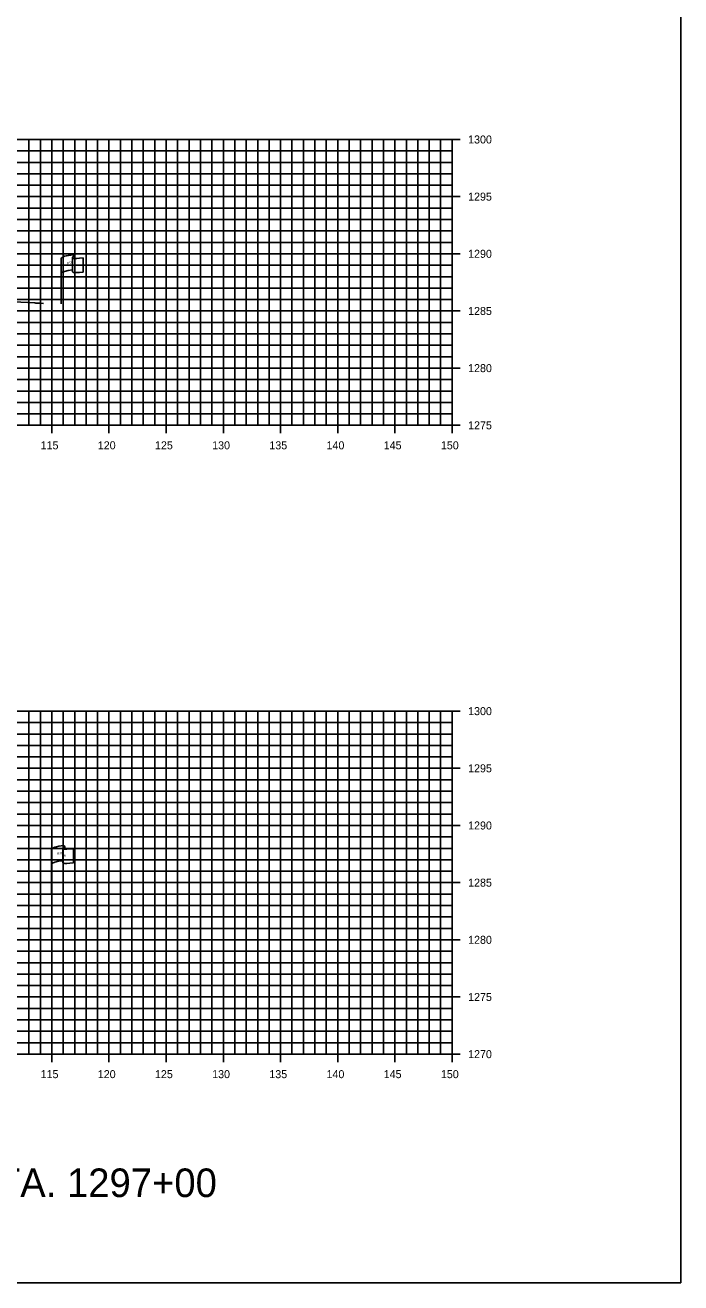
# Model space of a CAD drawing. Extents: x 674939 to 678919, y 750652 to 765176.
# Drawn here: x 678861.2 to 678918.5, y 763806.3 to 763916.3 of the extents above; entities that cross this region are included whole.
import ezdxf

# ---------------------------------------------------------------- set-up
doc = ezdxf.new("R2010")
doc.units = 0
for name, color, linetype in [('R_Axis', 7, 'Continuous'), ('R_Axis Annot', 7, 'Continuous'), ('R_Draft', 7, 'Continuous'), ('R_Exist Surface', 7, 'Continuous'), ('R_Grid', 7, 'Continuous'), ('R_No Plot', 7, 'Continuous'), ('S_EXIST_ROW', 7, 'Continuous')]:
    doc.layers.add(name, color=color, linetype=linetype)

msp = doc.modelspace()

# ---------------------------------------------------------------- linework, layer by layer
at = {"layer": 'R_Axis'}
for p, q in [((678899.23, 763906.29), (678897.83, 763906.29)), ((678898.53, 763881.29), (678898.53, 763906.29)), ((678899.23, 763901.29), (678897.83, 763901.29)), ((678899.23, 763896.29), (678897.83, 763896.29)), ((678899.23, 763891.29), (678897.83, 763891.29)), ((678899.23, 763886.29), (678897.83, 763886.29)), ((678863.53, 763880.59), (678863.53, 763881.99)), ((678868.53, 763880.59), (678868.53, 763881.99)), ((678873.53, 763880.59), (678873.53, 763881.99)), ((678878.53, 763880.59), (678878.53, 763881.99)), ((678883.53, 763880.59), (678883.53, 763881.99)), ((678888.53, 763880.59), (678888.53, 763881.99)), ((678893.53, 763880.59), (678893.53, 763881.99)), ((678898.53, 763880.59), (678898.53, 763881.99)), ((678598.53, 763881.29), (678898.53, 763881.29)), ((678899.23, 763881.29), (678897.83, 763881.29)), ((678899.23, 763856.29), (678897.83, 763856.29)), ((678898.53, 763826.29), (678898.53, 763856.29)), ((678899.23, 763851.29), (678897.83, 763851.29)), ((678899.23, 763846.29), (678897.83, 763846.29)), ((678899.23, 763841.29), (678897.83, 763841.29)), ((678899.23, 763836.29), (678897.83, 763836.29)), ((678899.23, 763831.29), (678897.83, 763831.29)), ((678863.53, 763825.59), (678863.53, 763826.99)), ((678868.53, 763825.59), (678868.53, 763826.99)), ((678873.53, 763825.59), (678873.53, 763826.99)), ((678878.53, 763825.59), (678878.53, 763826.99)), ((678883.53, 763825.59), (678883.53, 763826.99)), ((678888.53, 763825.59), (678888.53, 763826.99)), ((678893.53, 763825.59), (678893.53, 763826.99)), ((678898.53, 763825.59), (678898.53, 763826.99)), ((678598.53, 763826.29), (678898.53, 763826.29)), ((678899.23, 763826.29), (678897.83, 763826.29))]:
    msp.add_line(p, q, dxfattribs=at)
at = {"layer": 'R_Exist Surface'}
msp.add_lwpolyline([(678858.38, 763892.17), (678862.04, 763891.99), (678862.13, 763891.98), (678862.18, 763891.98), (678862.45, 763891.96), (678862.55, 763891.96), (678862.81, 763891.94)], dxfattribs=at)
at = {"layer": 'R_Grid'}
for p, q in [((678598.53, 763906.29), (678898.53, 763906.29)), ((678861.53, 763881.29), (678861.53, 763906.29)), ((678862.53, 763881.29), (678862.53, 763906.29)), ((678863.53, 763881.29), (678863.53, 763906.29)), ((678864.53, 763881.29), (678864.53, 763906.29)), ((678865.53, 763881.29), (678865.53, 763906.29)), ((678866.53, 763881.29), (678866.53, 763906.29)), ((678867.53, 763881.29), (678867.53, 763906.29)), ((678868.53, 763881.29), (678868.53, 763906.29)), ((678869.53, 763881.29), (678869.53, 763906.29)), ((678870.53, 763881.29), (678870.53, 763906.29)), ((678871.53, 763881.29), (678871.53, 763906.29)), ((678872.53, 763881.29), (678872.53, 763906.29)), ((678873.53, 763881.29), (678873.53, 763906.29)), ((678874.53, 763881.29), (678874.53, 763906.29)), ((678875.53, 763881.29), (678875.53, 763906.29)), ((678876.53, 763881.29), (678876.53, 763906.29)), ((678877.53, 763881.29), (678877.53, 763906.29)), ((678878.53, 763881.29), (678878.53, 763906.29)), ((678879.53, 763881.29), (678879.53, 763906.29)), ((678880.53, 763881.29), (678880.53, 763906.29)), ((678881.53, 763881.29), (678881.53, 763906.29)), ((678882.53, 763881.29), (678882.53, 763906.29)), ((678883.53, 763881.29), (678883.53, 763906.29)), ((678884.53, 763881.29), (678884.53, 763906.29)), ((678885.53, 763881.29), (678885.53, 763906.29)), ((678886.53, 763881.29), (678886.53, 763906.29)), ((678887.53, 763881.29), (678887.53, 763906.29)), ((678888.53, 763881.29), (678888.53, 763906.29)), ((678889.53, 763881.29), (678889.53, 763906.29)), ((678890.53, 763881.29), (678890.53, 763906.29)), ((678891.53, 763881.29), (678891.53, 763906.29)), ((678892.53, 763881.29), (678892.53, 763906.29)), ((678893.53, 763881.29), (678893.53, 763906.29)), ((678894.53, 763881.29), (678894.53, 763906.29)), ((678895.53, 763881.29), (678895.53, 763906.29)), ((678896.53, 763881.29), (678896.53, 763906.29)), ((678897.53, 763881.29), (678897.53, 763906.29)), ((678898.53, 763881.29), (678898.53, 763906.29)), ((678598.53, 763905.29), (678898.53, 763905.29)), ((678598.53, 763904.29), (678898.53, 763904.29)), ((678598.53, 763903.29), (678898.53, 763903.29)), ((678598.53, 763902.29), (678898.53, 763902.29)), ((678598.53, 763901.29), (678898.53, 763901.29)), ((678598.53, 763900.29), (678898.53, 763900.29)), ((678598.53, 763899.29), (678898.53, 763899.29)), ((678598.53, 763898.29), (678898.53, 763898.29)), ((678598.53, 763897.29), (678898.53, 763897.29)), ((678598.53, 763896.29), (678898.53, 763896.29)), ((678598.53, 763895.29), (678898.53, 763895.29)), ((678598.53, 763894.29), (678898.53, 763894.29)), ((678598.53, 763893.29), (678898.53, 763893.29)), ((678598.53, 763892.29), (678898.53, 763892.29)), ((678598.53, 763891.29), (678898.53, 763891.29)), ((678598.53, 763890.29), (678898.53, 763890.29)), ((678598.53, 763889.29), (678898.53, 763889.29)), ((678598.53, 763888.29), (678898.53, 763888.29)), ((678598.53, 763887.29), (678898.53, 763887.29)), ((678598.53, 763886.29), (678898.53, 763886.29)), ((678598.53, 763885.29), (678898.53, 763885.29)), ((678598.53, 763884.29), (678898.53, 763884.29)), ((678598.53, 763883.29), (678898.53, 763883.29)), ((678598.53, 763882.29), (678898.53, 763882.29)), ((678598.53, 763881.29), (678898.53, 763881.29)), ((678598.53, 763856.29), (678898.53, 763856.29)), ((678861.53, 763826.29), (678861.53, 763856.29)), ((678862.53, 763826.29), (678862.53, 763856.29)), ((678863.53, 763826.29), (678863.53, 763856.29)), ((678864.53, 763826.29), (678864.53, 763856.29)), ((678865.53, 763826.29), (678865.53, 763856.29)), ((678866.53, 763826.29), (678866.53, 763856.29)), ((678867.53, 763826.29), (678867.53, 763856.29)), ((678868.53, 763826.29), (678868.53, 763856.29)), ((678869.53, 763826.29), (678869.53, 763856.29)), ((678870.53, 763826.29), (678870.53, 763856.29)), ((678871.53, 763826.29), (678871.53, 763856.29)), ((678872.53, 763826.29), (678872.53, 763856.29)), ((678873.53, 763826.29), (678873.53, 763856.29)), ((678874.53, 763826.29), (678874.53, 763856.29)), ((678875.53, 763826.29), (678875.53, 763856.29)), ((678876.53, 763826.29), (678876.53, 763856.29)), ((678877.53, 763826.29), (678877.53, 763856.29)), ((678878.53, 763826.29), (678878.53, 763856.29)), ((678879.53, 763826.29), (678879.53, 763856.29)), ((678880.53, 763826.29), (678880.53, 763856.29)), ((678881.53, 763826.29), (678881.53, 763856.29)), ((678882.53, 763826.29), (678882.53, 763856.29)), ((678883.53, 763826.29), (678883.53, 763856.29)), ((678884.53, 763826.29), (678884.53, 763856.29)), ((678885.53, 763826.29), (678885.53, 763856.29)), ((678886.53, 763826.29), (678886.53, 763856.29)), ((678887.53, 763826.29), (678887.53, 763856.29)), ((678888.53, 763826.29), (678888.53, 763856.29)), ((678889.53, 763826.29), (678889.53, 763856.29)), ((678890.53, 763826.29), (678890.53, 763856.29)), ((678891.53, 763826.29), (678891.53, 763856.29)), ((678892.53, 763826.29), (678892.53, 763856.29)), ((678893.53, 763826.29), (678893.53, 763856.29)), ((678894.53, 763826.29), (678894.53, 763856.29)), ((678895.53, 763826.29), (678895.53, 763856.29)), ((678896.53, 763826.29), (678896.53, 763856.29)), ((678897.53, 763826.29), (678897.53, 763856.29)), ((678898.53, 763826.29), (678898.53, 763856.29)), ((678598.53, 763855.29), (678898.53, 763855.29)), ((678598.53, 763854.29), (678898.53, 763854.29)), ((678598.53, 763853.29), (678898.53, 763853.29)), ((678598.53, 763852.29), (678898.53, 763852.29)), ((678598.53, 763851.29), (678898.53, 763851.29)), ((678598.53, 763850.29), (678898.53, 763850.29)), ((678598.53, 763849.29), (678898.53, 763849.29)), ((678598.53, 763848.29), (678898.53, 763848.29)), ((678598.53, 763847.29), (678898.53, 763847.29)), ((678598.53, 763846.29), (678898.53, 763846.29)), ((678598.53, 763845.29), (678898.53, 763845.29)), ((678598.53, 763844.29), (678898.53, 763844.29)), ((678598.53, 763843.29), (678898.53, 763843.29)), ((678598.53, 763842.29), (678898.53, 763842.29)), ((678598.53, 763841.29), (678898.53, 763841.29)), ((678598.53, 763840.29), (678898.53, 763840.29)), ((678598.53, 763839.29), (678898.53, 763839.29)), ((678598.53, 763838.29), (678898.53, 763838.29)), ((678598.53, 763837.29), (678898.53, 763837.29)), ((678598.53, 763836.29), (678898.53, 763836.29)), ((678598.53, 763835.29), (678898.53, 763835.29)), ((678598.53, 763834.29), (678898.53, 763834.29)), ((678598.53, 763833.29), (678898.53, 763833.29)), ((678598.53, 763832.29), (678898.53, 763832.29)), ((678598.53, 763831.29), (678898.53, 763831.29)), ((678598.53, 763830.29), (678898.53, 763830.29)), ((678598.53, 763829.29), (678898.53, 763829.29)), ((678598.53, 763828.29), (678898.53, 763828.29)), ((678598.53, 763827.29), (678898.53, 763827.29)), ((678598.53, 763826.29), (678898.53, 763826.29))]:
    msp.add_line(p, q, dxfattribs=at)
at = {"layer": 'R_No Plot'}
msp.add_lwpolyline([(678578.53, 763806.29), (678918.53, 763806.29), (678918.53, 764026.29), (678578.53, 764026.29)], close=True, dxfattribs=at)
at = {"layer": 'S_EXIST_ROW'}
for p, q in [((678865.51, 763896.12), (678865.51, 763895.88)), ((678864.34, 763891.92), (678864.34, 763895.87)), ((678865.34, 763895.97), (678865.34, 763895.95)), ((678865.34, 763895.95), (678865.34, 763894.73)), ((678866.28, 763895.93), (678866.28, 763894.69)), ((678864.66, 763844.45), (678864.66, 763844.21)), ((678863.5, 763840.25), (678863.5, 763844.2)), ((678864.49, 763844.3), (678864.49, 763844.28)), ((678864.49, 763844.28), (678864.49, 763843.06)), ((678865.43, 763844.26), (678865.43, 763843.02))]:
    msp.add_line(p, q, dxfattribs=at)
for centre, radius, start, end in [((678865.43, 763896.12), 0.0783, 263.0712, 93.9564), ((678865.42, 763895.97), 0.078, 88.6458, 274.2828), ((678865.42, 763894.73), 0.0783, 180, 273.9564), ((678864.58, 763844.45), 0.0783, 263.0712, 93.9564), ((678864.57, 763844.3), 0.078, 88.6458, 274.2828), ((678864.57, 763843.06), 0.0783, 180, 273.9564)]:
    msp.add_arc(centre, radius, start, end, dxfattribs=at)
for centre, major_axis, ratio, start_param, end_param in [((678865.93, 763895.92), (-1.58, -0.04), 0.19887, 5.030368, 6.283185), ((678866.63, 763896.03), (-1.23, -0.13), 0.052933, 0.159456, 1.268315), ((678865.92, 763894.6), (-1.58, -0.04), 0.19887, 5.083035, 6.194897), ((678866.63, 763894.79), (-1.23, -0.13), 0.052933, 0.159456, 1.268315), ((678865.08, 763844.24), (-1.58, -0.04), 0.19887, 5.030368, 6.283185), ((678865.78, 763844.36), (-1.23, -0.13), 0.052933, 0.159456, 1.268315), ((678865.07, 763842.93), (-1.58, -0.04), 0.19887, 5.083035, 6.194897), ((678865.78, 763843.12), (-1.23, -0.13), 0.052933, 0.159456, 1.268315)]:
    msp.add_ellipse(centre, major_axis=major_axis, ratio=ratio, start_param=start_param, end_param=end_param, dxfattribs=at)

# ---------------------------------------------------------------- texts
at = {"layer": 'R_Axis Annot'}
for s, p in [('1300', (678899.93, 763905.94)), ('1295', (678899.93, 763900.94)), ('1290', (678899.93, 763895.94)), ('1285', (678899.93, 763890.94)), ('1280', (678899.93, 763885.94)), ('1275', (678899.93, 763880.94)), ('115', (678862.55, 763879.19)), ('120', (678867.55, 763879.19)), ('125', (678872.55, 763879.19)), ('130', (678877.55, 763879.19)), ('135', (678882.55, 763879.19)), ('140', (678887.55, 763879.19)), ('145', (678892.55, 763879.19)), ('150', (678897.55, 763879.19)), ('1300', (678899.93, 763855.94)), ('1295', (678899.93, 763850.94)), ('1290', (678899.93, 763845.94)), ('1285', (678899.93, 763840.94)), ('1280', (678899.93, 763835.94)), ('1275', (678899.93, 763830.94)), ('1270', (678899.93, 763825.94)), ('115', (678862.55, 763824.19)), ('120', (678867.55, 763824.19)), ('125', (678872.55, 763824.19)), ('130', (678877.55, 763824.19)), ('135', (678882.55, 763824.19)), ('140', (678887.55, 763824.19)), ('145', (678892.55, 763824.19)), ('150', (678897.55, 763824.19))]:
    msp.add_text(s, height=0.7, dxfattribs=at).set_placement(p)
at = {"layer": 'R_Draft'}
msp.add_text('STA. 1295+00 TO STA. 1297+00', height=2.5, dxfattribs=at).set_placement((678828.53, 763813.79))
at = {"layer": 'S_EXIST_ROW'}
for s, height, rotation, p in [('R ', 0.2, 9.9884, (678864.86, 763895.37)), (' O', 0.2, 9.9884, (678865.01, 763895.42)), ('W', 0.2, 351.1788, (678865.34, 763895.25)), ('DWB 11-9-07', 0.01, 90, (678865.51, 763895.89)), ('DWB 11-9-07', 0.01, 5.0717, (678866.17, 763894.69)), ('DWB 11-9-07', 0.01, 90, (678864.34, 763891.92)), ('R ', 0.2, 9.9884, (678864.01, 763843.7)), (' O', 0.2, 9.9884, (678864.16, 763843.75)), ('W', 0.2, 351.1788, (678864.49, 763843.58)), ('DWB 11-9-07', 0.01, 90, (678864.66, 763844.21)), ('DWB 11-9-07', 0.01, 5.0717, (678865.32, 763843.01)), ('DWB 11-9-07', 0.01, 90, (678863.49, 763840.25))]:
    msp.add_text(s, height=height, rotation=rotation, dxfattribs=at).set_placement(p)

doc.saveas('drawing.dxf')
